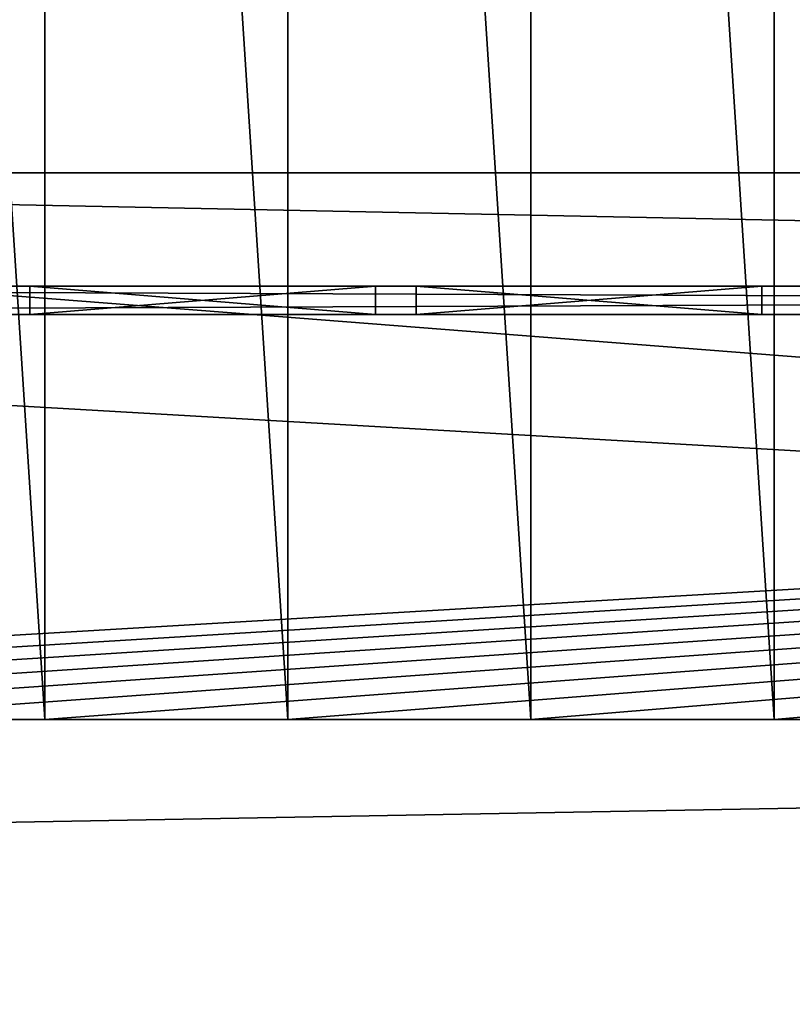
# Model space of a CAD drawing. Extents: x 22936 to 50368, y -4877 to 31080.
# Tile 313 of 601: x 47127 to 47318, y 1550 to 1793. Entities that reach past the tile are written whole.
import ezdxf

# ---------------------------------------------------------------- set-up
doc = ezdxf.new("R2010")
doc.units = 0
for name, color, linetype in [('01_GROS_OEUVRE', 251, 'CONTINUOUS'), ('04_MENUISERIES_EXT_', 40, 'CONTINUOUS'), ('05_VITRAGES', 40, 'CONTINUOUS'), ('08_AMENAGEMENTS_EXTERIEURS', 253, 'CONTINUOUS')]:
    doc.layers.add(name, color=color, linetype=linetype)

# ---------------------------------------------------------------- blocks, each defined once
blk = doc.blocks.new('GROUPER_19')
at = {"layer": '04_MENUISERIES_EXT_', "color": 251}
for p, q in [((2568, 7, 205), (4298, 7, 205)), ((4298, 7, 15), (2568, 7, 15)), ((2961.33, 7, 27), (3046.67, 7, 27)), ((3046.67, 7, 193), (2961.33, 7, 193)), ((2961.33, 7, 193), (2961.33, 7, 27)), ((2961.33, 0, 193), (2961.33, 7, 193)), ((2961.33, 0, 27), (2961.33, 7, 27)), ((3046.67, 7, 27), (3046.67, 7, 193)), ((3046.67, 0, 193), (3046.67, 7, 193)), ((3046.67, 0, 27), (3046.67, 7, 27)), ((3056.67, 0, 27), (3056.67, 7, 27)), ((3056.67, 7, 27), (3142, 7, 27)), ((3142, 7, 193), (3056.67, 7, 193)), ((3056.67, 7, 193), (3056.67, 7, 27)), ((3056.67, 0, 193), (3056.67, 7, 193)), ((3142, 7, 27), (3142, 7, 193)), ((3142, 0, 27), (3142, 7, 27)), ((3142, 0, 193), (3142, 7, 193)), ((4298, 0, 15), (2568, 0, 15)), ((2568, 0, 205), (4298, 0, 205)), ((2956.33, 0, 22), (3051.67, 0, 22)), ((3051.67, 0, 198), (2956.33, 0, 198)), ((2961.33, 0, 27), (3046.67, 0, 27)), ((2961.33, 0, 193), (2961.33, 0, 27)), ((3046.67, 0, 193), (2961.33, 0, 193)), ((3046.67, 0, 27), (3046.67, 0, 193)), ((3051.67, 0, 22), (3147, 0, 22)), ((3147, 0, 198), (3051.67, 0, 198)), ((3051.67, 0, 22), (3051.67, 0, 198)), ((3056.67, 0, 27), (3142, 0, 27)), ((3056.67, 0, 193), (3056.67, 0, 27)), ((3142, 0, 193), (3056.67, 0, 193)), ((3142, 0, 27), (3142, 0, 193)), ((3147, 0, 22), (3147, 0, 198)), ((3147, 0, 22), (3433, 0, 22)), ((3433, 0, 198), (3147, 0, 198))]:
    blk.add_line(p, q, dxfattribs=at)
mesh = blk.add_polyface(dxfattribs=at)
corners = [(4298, 0, 205), (2568, 7, 205), (2568, 0, 205), (4298, 7, 205)]
mesh.append_faces([[corners[k] for k in face] for face in [(0, 1, 2), (1, 0, 3)]], dxfattribs={"vtx0": -1, "color": 251})
mesh = blk.add_polyface(dxfattribs=at)
corners = [(2568, 7, 15), (2580, 7, 27), (4298, 7, 15), (2568, 7, 205), (2580, 7, 193), (2665.33, 7, 193), (2675.33, 7, 193), (2760.67, 7, 193), (2770.67, 7, 193), (2951.33, 7, 193), (2961.33, 7, 193), (3046.67, 7, 193), (3056.67, 7, 193), (3142, 7, 193), (3152, 7, 193), (3428, 7, 193), (3438, 7, 193), (3523.33, 7, 193), (3533.33, 7, 193), (3618.67, 7, 193), (3628.67, 7, 193), (3714, 7, 193), (3724, 7, 193), (3809.33, 7, 193), (3819.33, 7, 193), (4000, 7, 193), (4010, 7, 193), (4095.33, 7, 193), (4105.33, 7, 193), (4190.67, 7, 193), (4200.67, 7, 193), (4286, 7, 193), (4286, 7, 27), (4298, 7, 205), (2665.33, 7, 27), (2675.33, 7, 27), (2760.67, 7, 27), (2770.67, 7, 27), (2861, 7, 27), (2951.33, 7, 27), (2961.33, 7, 27), (3046.67, 7, 27), (3056.67, 7, 27), (3142, 7, 27), (3152, 7, 27), (3428, 7, 27), (3438, 7, 27), (3523.33, 7, 27), (3533.33, 7, 27), (3618.67, 7, 27), (3628.67, 7, 27), (3714, 7, 27), (3724, 7, 27), (3809.33, 7, 27), (3819.33, 7, 27), (4000, 7, 27), (4010, 7, 27), (4095.33, 7, 27), (4105.33, 7, 27), (4190.67, 7, 27), (4200.67, 7, 27)]
mesh.append_faces([[corners[k] for k in face] for face in [(0, 1, 2), (1, 3, 4), (4, 3, 5), (6, 3, 7), (8, 3, 9), (10, 3, 11), (12, 3, 13), (14, 3, 15), (16, 3, 17), (18, 3, 19), (20, 3, 21), (22, 3, 23), (24, 3, 25), (26, 3, 27), (28, 3, 29), (30, 3, 31), (2, 32, 33), (32, 59, 60), (33, 31, 3), (29, 60, 59), (60, 29, 30), (27, 58, 57), (58, 27, 28), (25, 56, 55), (56, 25, 26), (23, 54, 53), (54, 23, 24), (21, 52, 51), (52, 21, 22), (19, 50, 49), (50, 19, 20), (17, 48, 47), (48, 17, 18), (15, 46, 45), (46, 15, 16), (13, 44, 43), (44, 13, 14), (11, 42, 41), (42, 11, 12), (9, 40, 39), (40, 9, 10), (7, 37, 36), (37, 7, 8), (5, 35, 34), (35, 5, 6)]], dxfattribs={"vtx0": -1, "vtx1": -1, "color": 251})
mesh.append_faces([[corners[k] for k in face] for face in [(5, 3, 6), (7, 3, 8), (9, 3, 10), (11, 3, 12), (13, 3, 14), (15, 3, 16), (17, 3, 18), (19, 3, 20), (21, 3, 22), (23, 3, 24), (25, 3, 26), (27, 3, 28), (29, 3, 30), (32, 2, 1), (32, 34, 35), (32, 36, 37), (32, 39, 40), (32, 41, 42), (32, 43, 44), (32, 45, 46), (32, 47, 48), (32, 49, 50), (32, 51, 52), (32, 53, 54), (32, 55, 56), (32, 57, 58)]], dxfattribs={"vtx0": -1, "vtx1": -1, "vtx2": -1, "color": 251})
mesh.append_faces([[corners[k] for k in face] for face in [(1, 0, 3), (32, 1, 34), (32, 35, 36), (32, 37, 38), (32, 38, 39), (32, 40, 41), (32, 42, 43), (32, 44, 45), (32, 46, 47), (32, 48, 49), (32, 50, 51), (32, 52, 53), (32, 54, 55), (32, 56, 57), (32, 58, 59), (33, 32, 31)]], dxfattribs={"vtx0": -1, "vtx2": -1, "color": 251})
mesh = blk.add_polyface(dxfattribs=at)
corners = [(4298, 7, 15), (2568, 0, 15), (2568, 7, 15), (4298, 0, 15)]
mesh.append_faces([[corners[k] for k in face] for face in [(0, 1, 2), (1, 0, 3)]], dxfattribs={"vtx0": -1, "color": 251})
mesh = blk.add_polyface(dxfattribs=at)
corners = [(3046.67, 0, 27), (2961.33, 7, 27), (2961.33, 0, 27), (3046.67, 7, 27)]
mesh.append_faces([[corners[k] for k in face] for face in [(0, 1, 2), (1, 0, 3)]], dxfattribs={"vtx0": -1, "color": 251})
mesh = blk.add_polyface(dxfattribs=at)
corners = [(2961.33, 7, 27), (2961.33, 0, 193), (2961.33, 0, 27), (2961.33, 7, 193)]
mesh.append_faces([[corners[k] for k in face] for face in [(0, 1, 2), (1, 0, 3)]], dxfattribs={"vtx0": -1, "color": 251})
mesh = blk.add_polyface(dxfattribs=at)
corners = [(3046.67, 7, 193), (2961.33, 0, 193), (2961.33, 7, 193), (3046.67, 0, 193)]
mesh.append_faces([[corners[k] for k in face] for face in [(0, 1, 2), (1, 0, 3)]], dxfattribs={"vtx0": -1, "color": 251})
mesh = blk.add_polyface(dxfattribs=at)
corners = [(3046.67, 7, 193), (3046.67, 0, 27), (3046.67, 0, 193), (3046.67, 7, 27)]
mesh.append_faces([[corners[k] for k in face] for face in [(0, 1, 2), (1, 0, 3)]], dxfattribs={"vtx0": -1, "color": 251})
mesh = blk.add_polyface(dxfattribs=at)
corners = [(3056.67, 7, 27), (3056.67, 0, 193), (3056.67, 0, 27), (3056.67, 7, 193)]
mesh.append_faces([[corners[k] for k in face] for face in [(0, 1, 2), (1, 0, 3)]], dxfattribs={"vtx0": -1, "color": 251})
mesh = blk.add_polyface(dxfattribs=at)
corners = [(3142, 0, 27), (3056.67, 7, 27), (3056.67, 0, 27), (3142, 7, 27)]
mesh.append_faces([[corners[k] for k in face] for face in [(0, 1, 2), (1, 0, 3)]], dxfattribs={"vtx0": -1, "color": 251})
mesh = blk.add_polyface(dxfattribs=at)
corners = [(3142, 7, 193), (3056.67, 0, 193), (3056.67, 7, 193), (3142, 0, 193)]
mesh.append_faces([[corners[k] for k in face] for face in [(0, 1, 2), (1, 0, 3)]], dxfattribs={"vtx0": -1, "color": 251})
mesh = blk.add_polyface(dxfattribs=at)
corners = [(3142, 7, 193), (3142, 0, 27), (3142, 0, 193), (3142, 7, 27)]
mesh.append_faces([[corners[k] for k in face] for face in [(0, 1, 2), (1, 0, 3)]], dxfattribs={"vtx0": -1, "color": 251})
mesh = blk.add_polyface(dxfattribs=at)
corners = [(4298, 0, 15), (4291, 0, 22), (2568, 0, 15), (4298, 0, 205), (4291, 0, 198), (4195.67, 0, 198), (4100.33, 0, 198), (4005, 0, 198), (3814.33, 0, 198), (3719, 0, 198), (3623.67, 0, 198), (3528.33, 0, 198), (3433, 0, 198), (3147, 0, 198), (3051.67, 0, 198), (2956.33, 0, 198), (2765.67, 0, 198), (2670.33, 0, 198), (2575, 0, 198), (2575, 0, 22), (2568, 0, 205), (4195.67, 0, 22), (4100.33, 0, 22), (4005, 0, 22), (3814.33, 0, 22), (3719, 0, 22), (3623.67, 0, 22), (3528.33, 0, 22), (3433, 0, 22), (3147, 0, 22), (3051.67, 0, 22), (2956.33, 0, 22), (2861, 0, 22), (2765.67, 0, 22), (2670.33, 0, 22)]
mesh.append_faces([[corners[k] for k in face] for face in [(19, 33, 34)]], dxfattribs={"vtx0": -1, "color": 251})
mesh.append_faces([[corners[k] for k in face] for face in [(0, 1, 2), (1, 3, 4), (4, 3, 5), (5, 3, 6), (6, 3, 7), (7, 3, 8), (8, 3, 9), (9, 3, 10), (10, 3, 11), (11, 3, 12), (12, 3, 13), (13, 3, 14), (14, 3, 15), (15, 3, 16), (16, 3, 17), (17, 3, 18), (2, 19, 20), (20, 18, 3)]], dxfattribs={"vtx0": -1, "vtx1": -1, "color": 251})
mesh.append_faces([[corners[k] for k in face] for face in [(19, 2, 1)]], dxfattribs={"vtx0": -1, "vtx1": -1, "vtx2": -1, "color": 251})
mesh.append_faces([[corners[k] for k in face] for face in [(1, 0, 3), (19, 1, 21), (19, 21, 22), (19, 22, 23), (19, 23, 24), (19, 24, 25), (19, 25, 26), (19, 26, 27), (19, 27, 28), (19, 28, 29), (19, 29, 30), (19, 30, 31), (19, 31, 32), (19, 32, 33), (20, 19, 18)]], dxfattribs={"vtx0": -1, "vtx2": -1, "color": 251})
mesh = blk.add_polyface(dxfattribs=at)
corners = [(3051.67, 0, 22), (3046.67, 0, 27), (2956.33, 0, 22), (3051.67, 0, 198), (3046.67, 0, 193), (2961.33, 0, 193), (2961.33, 0, 27), (2956.33, 0, 198)]
mesh.append_faces([[corners[k] for k in face] for face in [(0, 1, 2), (1, 3, 4), (4, 3, 5), (2, 6, 7), (6, 2, 1), (7, 5, 3)]], dxfattribs={"vtx0": -1, "vtx1": -1, "color": 251})
mesh.append_faces([[corners[k] for k in face] for face in [(1, 0, 3), (7, 6, 5)]], dxfattribs={"vtx0": -1, "vtx2": -1, "color": 251})
mesh = blk.add_polyface(dxfattribs=at)
corners = [(3147, 0, 22), (3142, 0, 27), (3051.67, 0, 22), (3147, 0, 198), (3142, 0, 193), (3056.67, 0, 193), (3056.67, 0, 27), (3051.67, 0, 198)]
mesh.append_faces([[corners[k] for k in face] for face in [(0, 1, 2), (1, 3, 4), (4, 3, 5), (2, 6, 7), (6, 2, 1), (7, 5, 3)]], dxfattribs={"vtx0": -1, "vtx1": -1, "color": 251})
mesh.append_faces([[corners[k] for k in face] for face in [(1, 0, 3), (7, 6, 5)]], dxfattribs={"vtx0": -1, "vtx2": -1, "color": 251})
mesh = blk.add_polyface(dxfattribs=at)
corners = [(3433, 0, 22), (3428, 0, 27), (3147, 0, 22), (3433, 0, 198), (3428, 0, 193), (3152, 0, 193), (3152, 0, 27), (3147, 0, 198)]
mesh.append_faces([[corners[k] for k in face] for face in [(0, 1, 2), (1, 3, 4), (4, 3, 5), (2, 6, 7), (6, 2, 1), (7, 5, 3)]], dxfattribs={"vtx0": -1, "vtx1": -1, "color": 251})
mesh.append_faces([[corners[k] for k in face] for face in [(1, 0, 3), (7, 6, 5)]], dxfattribs={"vtx0": -1, "vtx2": -1, "color": 251})
blk = doc.blocks.new('GROUPER_20')
at = {"layer": '05_VITRAGES', "color": 8}
for p, q in [((3034.67, 11.1, 181), (2949.33, 11.1, 181)), ((2949.33, 4.1, 181), (2949.33, 11.1, 181)), ((2949.33, 11.1, 181), (2949.33, 11.1, 15)), ((2949.33, 4.1, 15), (2949.33, 11.1, 15)), ((2949.33, 11.1, 15), (3034.67, 11.1, 15)), ((3034.67, 4.1, 181), (3034.67, 11.1, 181)), ((3034.67, 4.1, 15), (3034.67, 11.1, 15)), ((3034.67, 11.1, 15), (3034.67, 11.1, 181)), ((3044.67, 4.1, 15), (3044.67, 11.1, 15)), ((3044.67, 4.1, 181), (3044.67, 11.1, 181)), ((3044.67, 11.1, 181), (3130, 11.1, 181)), ((3044.67, 11.1, 15), (3044.67, 11.1, 181)), ((3130, 11.1, 15), (3044.67, 11.1, 15)), ((3130, 4.1, 15), (3130, 11.1, 15)), ((3130, 11.1, 181), (3130, 11.1, 15)), ((3130, 4.1, 181), (3130, 11.1, 181)), ((2949.33, 4.1, 181), (2949.33, 4.1, 15)), ((2949.33, 4.1, 15), (3034.67, 4.1, 15)), ((3034.67, 4.1, 181), (2949.33, 4.1, 181)), ((3034.67, 4.1, 15), (3034.67, 4.1, 181)), ((3130, 4.1, 15), (3044.67, 4.1, 15)), ((3044.67, 4.1, 181), (3130, 4.1, 181)), ((3044.67, 4.1, 15), (3044.67, 4.1, 181)), ((3130, 4.1, 181), (3130, 4.1, 15))]:
    blk.add_line(p, q, dxfattribs=at)
mesh = blk.add_polyface(dxfattribs=at)
corners = [(2949.33, 11.1, 181), (2949.33, 4.1, 15), (2949.33, 4.1, 181), (2949.33, 11.1, 15)]
mesh.append_faces([[corners[k] for k in face] for face in [(0, 1, 2), (1, 0, 3)]], dxfattribs={"vtx0": -1, "color": 8})
mesh = blk.add_polyface(dxfattribs=at)
corners = [(3034.67, 11.1, 15), (2949.33, 4.1, 15), (2949.33, 11.1, 15), (3034.67, 4.1, 15)]
mesh.append_faces([[corners[k] for k in face] for face in [(0, 1, 2), (1, 0, 3)]], dxfattribs={"vtx0": -1, "color": 8})
mesh = blk.add_polyface(dxfattribs=at)
corners = [(3034.67, 4.1, 181), (2949.33, 11.1, 181), (2949.33, 4.1, 181), (3034.67, 11.1, 181)]
mesh.append_faces([[corners[k] for k in face] for face in [(0, 1, 2), (1, 0, 3)]], dxfattribs={"vtx0": -1, "color": 8})
mesh = blk.add_polyface(dxfattribs=at)
corners = [(2949.33, 11.1, 181), (3034.67, 11.1, 15), (2949.33, 11.1, 15), (3034.67, 11.1, 181)]
mesh.append_faces([[corners[k] for k in face] for face in [(0, 1, 2), (1, 0, 3)]], dxfattribs={"vtx0": -1, "color": 8})
mesh = blk.add_polyface(dxfattribs=at)
corners = [(3034.67, 11.1, 15), (3034.67, 4.1, 181), (3034.67, 4.1, 15), (3034.67, 11.1, 181)]
mesh.append_faces([[corners[k] for k in face] for face in [(0, 1, 2), (1, 0, 3)]], dxfattribs={"vtx0": -1, "color": 8})
mesh = blk.add_polyface(dxfattribs=at)
corners = [(3130, 4.1, 181), (3044.67, 11.1, 181), (3044.67, 4.1, 181), (3130, 11.1, 181)]
mesh.append_faces([[corners[k] for k in face] for face in [(0, 1, 2), (1, 0, 3)]], dxfattribs={"vtx0": -1, "color": 8})
mesh = blk.add_polyface(dxfattribs=at)
corners = [(3044.67, 11.1, 181), (3044.67, 4.1, 15), (3044.67, 4.1, 181), (3044.67, 11.1, 15)]
mesh.append_faces([[corners[k] for k in face] for face in [(0, 1, 2), (1, 0, 3)]], dxfattribs={"vtx0": -1, "color": 8})
mesh = blk.add_polyface(dxfattribs=at)
corners = [(3044.67, 11.1, 181), (3130, 11.1, 15), (3044.67, 11.1, 15), (3130, 11.1, 181)]
mesh.append_faces([[corners[k] for k in face] for face in [(0, 1, 2), (1, 0, 3)]], dxfattribs={"vtx0": -1, "color": 8})
mesh = blk.add_polyface(dxfattribs=at)
corners = [(3130, 11.1, 15), (3044.67, 4.1, 15), (3044.67, 11.1, 15), (3130, 4.1, 15)]
mesh.append_faces([[corners[k] for k in face] for face in [(0, 1, 2), (1, 0, 3)]], dxfattribs={"vtx0": -1, "color": 8})
mesh = blk.add_polyface(dxfattribs=at)
corners = [(3130, 11.1, 15), (3130, 4.1, 181), (3130, 4.1, 15), (3130, 11.1, 181)]
mesh.append_faces([[corners[k] for k in face] for face in [(0, 1, 2), (1, 0, 3)]], dxfattribs={"vtx0": -1, "color": 8})
mesh = blk.add_polyface(dxfattribs=at)
corners = [(3034.67, 4.1, 181), (2949.33, 4.1, 15), (3034.67, 4.1, 15), (2949.33, 4.1, 181)]
mesh.append_faces([[corners[k] for k in face] for face in [(0, 1, 2), (1, 0, 3)]], dxfattribs={"vtx0": -1, "color": 8})
mesh = blk.add_polyface(dxfattribs=at)
corners = [(3130, 4.1, 181), (3044.67, 4.1, 15), (3130, 4.1, 15), (3044.67, 4.1, 181)]
mesh.append_faces([[corners[k] for k in face] for face in [(0, 1, 2), (1, 0, 3)]], dxfattribs={"vtx0": -1, "color": 8})
blk = doc.blocks.new('GROUPER_17')
at = {"layer": '08_AMENAGEMENTS_EXTERIEURS'}
blk.add_line((-3553.28, 0), (1845, 0), dxfattribs=at)
mesh = blk.add_polyface(dxfattribs=at)
corners = [(16.45, 1860.4), (0, 1328), (0, 1844.55), (1795, 1328), (33.02, 1876.27), (49.71, 1892.12), (66.55, 1907.89), (83.55, 1923.55), (100.74, 1939.04), (118.11, 1954.33), (135.7, 1969.37), (153.53, 1984.11), (171.6, 1998.5), (189.93, 2012.5), (208.55, 2026.07), (227.46, 2039.16), (246.69, 2051.72), (266.25, 2063.72), (286.11, 2075.18), (306.26, 2086.08), (326.69, 2096.46), (347.37, 2106.3), (368.28, 2115.64), (389.4, 2124.46), (410.72, 2132.79), (432.21, 2140.64), (453.87, 2148), (475.66, 2154.9), (497.57, 2161.34), (519.59, 2167.33), (541.68, 2172.89), (563.84, 2178.01), (586.04, 2182.71), (608.27, 2187), (630.51, 2190.89), (652.73, 2194.39), (674.92, 2197.5), (697.06, 2200.25), (719.14, 2202.62), (741.15, 2204.62), (763.1, 2206.23), (785, 2207.43), (806.84, 2208.22), (828.63, 2208.57), (850.38, 2208.48), (872.08, 2207.93), (893.75, 2206.9), (915.39, 2205.39), (936.99, 2203.38), (958.57, 2200.86), (980.13, 2197.81), (1001.67, 2194.22), (1023.19, 2190.07), (1044.71, 2185.36), (1066.22, 2180.06), (1087.73, 2174.17), (1109.23, 2167.67), (1130.75, 2160.55), (1152.27, 2152.79), (1173.81, 2144.38), (1195.36, 2135.31), (1216.93, 2125.59), (1238.5, 2115.38), (1260.06, 2104.88), (1281.58, 2094.27), (1303.04, 2083.75), (1324.43, 2073.52), (1345.72, 2063.77), (1366.89, 2054.69), (1387.93, 2046.48), (1408.82, 2039.32), (1429.54, 2033.42), (1450.06, 2028.98), (1470.36, 2026.17), (1490.44, 2025.2), (1510.26, 2026.26), (1529.82, 2029.54), (1549.07, 2035.18), (1567.96, 2043.07), (1586.43, 2053.03), (1604.39, 2064.91), (1621.79, 2078.53), (1638.55, 2093.74), (1654.6, 2110.37), (1669.89, 2128.24), (1684.32, 2147.2), (1697.85, 2167.08), (1710.39, 2187.71), (1721.89, 2208.92), (1732.26, 2230.56), (1741.45, 2252.45), (1749.38, 2274.43), (1756.03, 2296.38), (1761.5, 2318.27), (1765.9, 2340.13), (1769.36, 2361.94), (1771.99, 2383.72), (1773.91, 2405.46), (1775.24, 2427.19), (1776.09, 2448.89), (1776.59, 2470.58), (1776.85, 2492.26), (1777, 2513.93), (2395.68, 2513.93), (1845, 75), (1845, 0), (1332.44, 6187.9), (953.84, 4324.79), (744.56, 6114.92), (1503.53, 4690.87), (1872.82, 4324.79), (2843.74, 4811.2), (2680.87, 4187.05), (193.79, -1456.02), (188.09, -1836.1), (174.84, -1645.82), (233.16, -2021.44), (244.41, -1272.11), (308.78, -2196.56), (325.25, -1099.34), (412.78, -2356.46), (434, -942.64), (3662.14, -2801.42), (567.57, -806.46), (722.14, -694.7), (893.31, -610.54), (1076.21, -556.38), (1155.38, -537.12), (1232.99, -512.33), (1308.66, -482.14), (1382.02, -446.69), (1452.7, -406.15), (1520.35, -360.74), (1584.63, -310.68), (1645.22, -256.21), (1701.82, -197.6), (1754.16, -135.16), (1801.96, -69.18), (1795, 75)]
mesh.append_faces([[corners[k] for k in face] for face in [(0, 1, 2), (106, 107, 108), (113, 114, 115)]], dxfattribs={"vtx0": -1})
mesh.append_faces([[corners[k] for k in face] for face in [(1, 0, 3), (104, 103, 105), (107, 109, 110), (110, 111, 112), (114, 113, 116), (116, 117, 118), (118, 119, 120), (120, 121, 122), (122, 112, 111)]], dxfattribs={"vtx0": -1, "vtx1": -1})
mesh.append_faces([[corners[k] for k in face] for face in [(3, 103, 104), (122, 105, 103)]], dxfattribs={"vtx0": -1, "vtx1": -1, "vtx2": -1})
mesh.append_faces([[corners[k] for k in face] for face in [(3, 0, 4), (3, 4, 5), (3, 5, 6), (3, 6, 7), (3, 7, 8), (3, 8, 9), (3, 9, 10), (3, 10, 11), (3, 11, 12), (3, 12, 13), (3, 13, 14), (3, 14, 15), (3, 15, 16), (3, 16, 17), (3, 17, 18), (3, 18, 19), (3, 19, 20), (3, 20, 21), (3, 21, 22), (3, 22, 23), (3, 23, 24), (3, 24, 25), (3, 25, 26), (3, 26, 27), (3, 27, 28), (3, 28, 29), (3, 29, 30), (3, 30, 31), (3, 31, 32), (3, 32, 33), (3, 33, 34), (3, 34, 35), (3, 35, 36), (3, 36, 37), (3, 37, 38), (3, 38, 39), (3, 39, 40), (3, 40, 41), (3, 41, 42), (3, 42, 43), (3, 43, 44), (3, 44, 45), (3, 45, 46), (3, 46, 47), (3, 47, 48), (3, 48, 49), (3, 49, 50), (3, 50, 51), (3, 51, 52), (3, 52, 53), (3, 53, 54), (3, 54, 55), (3, 55, 56), (3, 56, 57), (3, 57, 58), (3, 58, 59), (3, 59, 60), (3, 60, 61), (3, 61, 62), (3, 62, 63), (3, 63, 64), (3, 64, 65), (3, 65, 66), (3, 66, 67), (3, 67, 68), (3, 68, 69), (3, 69, 70), (3, 70, 71), (3, 71, 72), (3, 72, 73), (3, 73, 74), (3, 74, 75), (3, 75, 76), (3, 76, 77), (3, 77, 78), (3, 78, 79), (3, 79, 80), (3, 80, 81), (3, 81, 82), (3, 82, 83), (3, 83, 84), (3, 84, 85), (3, 85, 86), (3, 86, 87), (3, 87, 88), (3, 88, 89), (3, 89, 90), (3, 90, 91), (3, 91, 92), (3, 92, 93), (3, 93, 94), (3, 94, 95), (3, 95, 96), (3, 96, 97), (3, 97, 98), (3, 98, 99), (3, 99, 100), (3, 100, 101), (3, 101, 102), (3, 102, 103), (107, 106, 109), (110, 109, 111), (116, 113, 117), (118, 117, 119), (120, 119, 121), (122, 121, 123), (122, 123, 124), (122, 124, 125), (122, 125, 126), (122, 126, 127), (122, 127, 128), (122, 128, 129), (122, 129, 130), (122, 130, 131), (122, 131, 132), (122, 132, 133), (122, 133, 134), (122, 134, 135), (122, 135, 136), (122, 136, 137), (122, 137, 105), (122, 103, 112)]], dxfattribs={"vtx0": -1, "vtx2": -1})
mesh.append_faces([[corners[k] for k in face] for face in [(104, 138, 3)]], dxfattribs={"vtx2": -1})
mesh = blk.add_polyface(dxfattribs=at)
corners = [(1845, 0), (-3553.28, -95.86), (-3553.28, 0), (-3532.78, -1816.16), (722.14, -694.7), (567.57, -806.46), (434, -942.64), (325.25, -1099.34), (244.41, -1272.11), (193.79, -1456.02), (174.84, -1645.82), (893.31, -610.54), (1076.21, -556.38), (1155.38, -537.12), (1232.99, -512.33), (1308.66, -482.14), (1382.02, -446.69), (1452.7, -406.15), (1520.35, -360.74), (1584.63, -310.68), (1645.22, -256.21), (1701.82, -197.6), (1754.16, -135.16), (1801.96, -69.18), (308.78, -2196.56), (412.78, -2356.46), (233.16, -2021.44), (188.09, -1836.1)]
mesh.append_faces([[corners[k] for k in face] for face in [(0, 1, 2), (22, 0, 23), (3, 24, 25)]], dxfattribs={"vtx0": -1})
mesh.append_faces([[corners[k] for k in face] for face in [(1, 0, 3), (4, 0, 11), (11, 0, 12), (12, 0, 13), (13, 0, 14), (14, 0, 15), (15, 0, 16), (16, 0, 17), (17, 0, 18), (18, 0, 19), (19, 0, 20), (20, 0, 21), (21, 0, 22), (24, 3, 26), (26, 3, 27), (27, 3, 10)]], dxfattribs={"vtx0": -1, "vtx1": -1})
mesh.append_faces([[corners[k] for k in face] for face in [(3, 0, 4)]], dxfattribs={"vtx0": -1, "vtx1": -1, "vtx2": -1})
mesh.append_faces([[corners[k] for k in face] for face in [(3, 4, 5), (3, 5, 6), (3, 6, 7), (3, 7, 8), (3, 8, 9), (3, 9, 10)]], dxfattribs={"vtx0": -1, "vtx2": -1})
blk = doc.blocks.new('GROUPER_5')
at = {"layer": '01_GROS_OEUVRE'}
for p, q in [((3000, 0, 381.38), (3000, 928, 621)), ((3060, 0, 381.38), (3060, 928, 621)), ((3120, 0, 381.38), (3120, 928, 621)), ((3180, 0, 381.38), (3180, 928, 621)), ((2603, 135, 50), (4333, 135, 50)), ((2603, 135, 275), (4333, 135, 275)), ((2603, 135, 240), (4333, 135, 240)), ((2603, 100, 240), (4333, 100, 240)), ((2603, 100), (4333, 100)), ((4333, 100, 290), (2603, 100, 290)), ((2603, 0, 50), (4333, 0, 50)), ((2940, 0, 290), (3000, 0, 290)), ((2940, 0, 381.38), (3000, 0, 381.38)), ((3000, 0, 381.38), (3000, 0, 290)), ((3000, 0, 290), (3060, 0, 290)), ((3000, 0, 381.38), (3060, 0, 381.38)), ((3060, 0, 381.38), (3060, 0, 290)), ((3060, 0, 290), (3120, 0, 290)), ((3060, 0, 381.38), (3120, 0, 381.38)), ((3120, 0, 381.38), (3120, 0, 290)), ((3120, 0, 290), (3180, 0, 290)), ((3120, 0, 381.38), (3180, 0, 381.38)), ((3180, 0, 381.38), (3180, 0, 290)), ((3180, 0, 290), (3240, 0, 290)), ((3180, 0, 381.38), (3240, 0, 381.38))]:
    blk.add_line(p, q, dxfattribs=at)
at = {"layer": '01_GROS_OEUVRE', "color": 7}
for p, q in [((4333, 135), (2603, 135)), ((2603, 100, 300), (4333, 100, 300)), ((4333, 0), (2568, 0))]:
    blk.add_line(p, q, dxfattribs=at)
mesh = blk.add_polyface(dxfattribs=at)
corners = [(2588, 1174), (2568, 838.54), (2568, 1174), (2603, 866.73), (2704.46, 808.8), (2711.91, 843), (3593, 1328), (3393, 1308), (3393, 1328), (3993, 1328), (3793, 1308), (3793, 1328), (4333, 1293), (4333, 100), (4333, 135), (2603, 100), (4333, 0), (2568, 0), (4368, 0), (4348, 316.26), (4368, 316.26), (4368, 1328), (4193, 1308), (4193, 1328), (4348, 716.26), (4368, 716.26), (2568, 1328), (2588, 1283), (2568, 1283), (2603, 1293), (3193, 1328), (3193, 1308), (3593, 1308), (3993, 1308), (2568, 670.69), (2603, 627.24), (2669.54, 648.56), (2662.08, 614.37), (2603, 135)]
mesh.append_faces([[corners[k] for k in face] for face in [(0, 1, 2), (4, 3, 5), (6, 7, 8), (9, 10, 11), (12, 13, 14), (18, 19, 20), (21, 22, 23), (24, 21, 25), (26, 27, 28), (35, 36, 37)]], dxfattribs={"vtx0": -1, "color": 7})
mesh.append_faces([[corners[k] for k in face] for face in [(1, 3, 4), (16, 13, 18), (27, 29, 0), (29, 31, 12), (32, 7, 6), (33, 10, 9), (34, 35, 17)]], dxfattribs={"vtx0": -1, "vtx1": -1, "color": 7})
mesh.append_faces([[corners[k] for k in face] for face in [(1, 0, 3), (18, 13, 19), (19, 13, 12), (22, 21, 12), (12, 21, 24), (27, 26, 29), (12, 7, 32), (12, 10, 33), (17, 35, 15)]], dxfattribs={"vtx0": -1, "vtx1": -1, "vtx2": -1, "color": 7})
mesh.append_faces([[corners[k] for k in face] for face in [(15, 16, 17), (16, 15, 13), (12, 24, 19), (29, 26, 30), (0, 29, 3), (29, 30, 31), (12, 31, 7), (12, 32, 10), (12, 33, 22), (35, 34, 36)]], dxfattribs={"vtx0": -1, "vtx2": -1, "color": 7})
mesh.append_faces([[corners[k] for k in face] for face in [(38, 15, 35)]], dxfattribs={"vtx1": -1, "color": 7})
mesh = blk.add_polyface(dxfattribs=at)
corners = [(2603, 1293, 275), (4333, 135, 275), (2603, 135, 275), (4333, 1293, 275)]
mesh.append_faces([[corners[k] for k in face] for face in [(0, 1, 2), (1, 0, 3)]], dxfattribs={"vtx0": -1, "color": 7})
at = {"layer": '01_GROS_OEUVRE'}
mesh = blk.add_polyface(dxfattribs=at)
corners = [(2940, 928, 621), (3000, 0, 381.38), (2940, 0, 381.38), (3000, 928, 621)]
mesh.append_faces([[corners[k] for k in face] for face in [(0, 1, 2), (1, 0, 3)]], dxfattribs={"vtx0": -1})
mesh = blk.add_polyface(dxfattribs=at)
corners = [(3000, 928, 621), (3060, 0, 381.38), (3000, 0, 381.38), (3060, 928, 621)]
mesh.append_faces([[corners[k] for k in face] for face in [(0, 1, 2), (1, 0, 3)]], dxfattribs={"vtx0": -1})
mesh = blk.add_polyface(dxfattribs=at)
corners = [(3060, 928, 621), (3120, 0, 381.38), (3060, 0, 381.38), (3120, 928, 621)]
mesh.append_faces([[corners[k] for k in face] for face in [(0, 1, 2), (1, 0, 3)]], dxfattribs={"vtx0": -1})
mesh = blk.add_polyface(dxfattribs=at)
corners = [(3120, 928, 621), (3180, 0, 381.38), (3120, 0, 381.38), (3180, 928, 621)]
mesh.append_faces([[corners[k] for k in face] for face in [(0, 1, 2), (1, 0, 3)]], dxfattribs={"vtx0": -1})
mesh = blk.add_polyface(dxfattribs=at)
corners = [(3180, 928, 621), (3240, 0, 381.38), (3180, 0, 381.38), (3240, 928, 621)]
mesh.append_faces([[corners[k] for k in face] for face in [(0, 1, 2), (1, 0, 3)]], dxfattribs={"vtx0": -1})
at = {"layer": '01_GROS_OEUVRE', "color": 7}
mesh = blk.add_polyface(dxfattribs=at)
corners = [(2603, 135), (4333, 100), (2603, 100), (4333, 135)]
mesh.append_faces([[corners[k] for k in face] for face in [(0, 1, 2), (1, 0, 3)]], dxfattribs={"vtx0": -1, "color": 7})
mesh = blk.add_polyface(dxfattribs=at)
corners = [(2603, 135, 50), (4333, 135), (2603, 135), (4333, 135, 50)]
mesh.append_faces([[corners[k] for k in face] for face in [(0, 1, 2), (1, 0, 3)]], dxfattribs={"vtx0": -1, "color": 7})
mesh = blk.add_polyface(dxfattribs=at)
corners = [(2603, 135, 240), (4333, 100, 240), (2603, 100, 240), (4333, 135, 240)]
mesh.append_faces([[corners[k] for k in face] for face in [(0, 1, 2), (1, 0, 3)]], dxfattribs={"vtx0": -1, "color": 7})
mesh = blk.add_polyface(dxfattribs=at)
corners = [(2603, 135, 275), (4333, 135, 240), (2603, 135, 240), (4333, 135, 275)]
mesh.append_faces([[corners[k] for k in face] for face in [(0, 1, 2), (1, 0, 3)]], dxfattribs={"vtx0": -1, "color": 7})
mesh = blk.add_polyface(dxfattribs=at)
corners = [(4333, 0, 50), (2603, 135, 50), (2603, 0, 50), (4333, 135, 50)]
mesh.append_faces([[corners[k] for k in face] for face in [(0, 1, 2), (1, 0, 3)]], dxfattribs={"vtx0": -1, "color": 7})
mesh = blk.add_polyface(dxfattribs=at)
corners = [(4333, 100, 290), (2603, 100, 240), (4333, 100, 240), (2603, 100, 290)]
mesh.append_faces([[corners[k] for k in face] for face in [(0, 1, 2), (1, 0, 3)]], dxfattribs={"vtx0": -1, "color": 7})
mesh = blk.add_polyface(dxfattribs=at)
corners = [(4333, 100, 300), (2603, 100, 290), (4333, 100, 290), (2603, 100, 300)]
mesh.append_faces([[corners[k] for k in face] for face in [(0, 1, 2), (1, 0, 3)]], dxfattribs={"vtx0": -1, "color": 7})
at = {"layer": '01_GROS_OEUVRE'}
mesh = blk.add_polyface(dxfattribs=at)
corners = [(2640, 0, 290), (2603, 100, 290), (2603, 0, 290), (4333, 100, 290), (2700, 0, 290), (2760, 0, 290), (2820, 0, 290), (2880, 0, 290), (2940, 0, 290), (3000, 0, 290), (3060, 0, 290), (3120, 0, 290), (3180, 0, 290), (3240, 0, 290), (3300, 0, 290), (3360, 0, 290), (3420, 0, 290), (3480, 0, 290), (3540, 0, 290), (3600, 0, 290), (3660, 0, 290), (3720, 0, 290), (3780, 0, 290), (3840, 0, 290), (3900, 0, 290), (3960, 0, 290), (4020, 0, 290), (4080, 0, 290), (4140, 0, 290), (4200, 0, 290), (4260, 0, 290), (4320, 0, 290), (4333, 0, 290)]
mesh.append_faces([[corners[k] for k in face] for face in [(0, 1, 2), (3, 31, 32)]], dxfattribs={"vtx0": -1})
mesh.append_faces([[corners[k] for k in face] for face in [(1, 0, 3)]], dxfattribs={"vtx0": -1, "vtx1": -1})
mesh.append_faces([[corners[k] for k in face] for face in [(3, 0, 4), (3, 4, 5), (3, 5, 6), (3, 6, 7), (3, 7, 8), (3, 8, 9), (3, 9, 10), (3, 10, 11), (3, 11, 12), (3, 12, 13), (3, 13, 14), (3, 14, 15), (3, 15, 16), (3, 16, 17), (3, 17, 18), (3, 18, 19), (3, 19, 20), (3, 20, 21), (3, 21, 22), (3, 22, 23), (3, 23, 24), (3, 24, 25), (3, 25, 26), (3, 26, 27), (3, 27, 28), (3, 28, 29), (3, 29, 30), (3, 30, 31)]], dxfattribs={"vtx0": -1, "vtx2": -1})
mesh = blk.add_polyface(dxfattribs=at)
corners = [(4368, 0), (4333, 0, 50), (2603, 0, 50), (4368, 0, 290), (4333, 0, 290), (2603, 0, 290), (2580, 0, 290), (2568, 0), (4333, 0), (2568, 0, 290)]
mesh.append_faces([[corners[k] for k in face] for face in [(1, 3, 4), (0, 7, 8)]], dxfattribs={"vtx0": -1})
mesh.append_faces([[corners[k] for k in face] for face in [(7, 2, 9), (9, 2, 6)]], dxfattribs={"vtx0": -1, "vtx1": -1})
mesh.append_faces([[corners[k] for k in face] for face in [(7, 0, 2)]], dxfattribs={"vtx0": -1, "vtx1": -1, "vtx2": -1})
mesh.append_faces([[corners[k] for k in face] for face in [(0, 1, 2), (1, 0, 3)]], dxfattribs={"vtx0": -1, "vtx2": -1})
mesh.append_faces([[corners[k] for k in face] for face in [(5, 6, 2)]], dxfattribs={"vtx1": -1})
at = {"layer": '01_GROS_OEUVRE', "color": 7}
mesh = blk.add_polyface(dxfattribs=at)
corners = [(3000, 0, 381.38), (2940, 0, 290), (3000, 0, 290), (2940, 0, 381.38)]
mesh.append_faces([[corners[k] for k in face] for face in [(0, 1, 2), (1, 0, 3)]], dxfattribs={"vtx0": -1, "color": 7})
mesh = blk.add_polyface(dxfattribs=at)
corners = [(3060, 0, 381.38), (3000, 0, 290), (3060, 0, 290), (3000, 0, 381.38)]
mesh.append_faces([[corners[k] for k in face] for face in [(0, 1, 2), (1, 0, 3)]], dxfattribs={"vtx0": -1, "color": 7})
mesh = blk.add_polyface(dxfattribs=at)
corners = [(3120, 0, 381.38), (3060, 0, 290), (3120, 0, 290), (3060, 0, 381.38)]
mesh.append_faces([[corners[k] for k in face] for face in [(0, 1, 2), (1, 0, 3)]], dxfattribs={"vtx0": -1, "color": 7})
mesh = blk.add_polyface(dxfattribs=at)
corners = [(3180, 0, 381.38), (3120, 0, 290), (3180, 0, 290), (3120, 0, 381.38)]
mesh.append_faces([[corners[k] for k in face] for face in [(0, 1, 2), (1, 0, 3)]], dxfattribs={"vtx0": -1, "color": 7})
mesh = blk.add_polyface(dxfattribs=at)
corners = [(3240, 0, 381.38), (3180, 0, 290), (3240, 0, 290), (3180, 0, 381.38)]
mesh.append_faces([[corners[k] for k in face] for face in [(0, 1, 2), (1, 0, 3)]], dxfattribs={"vtx0": -1, "color": 7})
at = {"layer": '05_VITRAGES'}
mesh = blk.add_polyface(dxfattribs=at)
corners = [(2603, 1293), (2711.91, 843), (2603, 866.73), (4333, 1293), (4333, 135), (2662.08, 614.37), (2603, 135), (2603, 627.24), (2669.54, 648.56), (2704.46, 808.8)]
mesh.append_faces([[corners[k] for k in face] for face in [(0, 1, 2), (5, 6, 7)]], dxfattribs={"vtx0": -1})
mesh.append_faces([[corners[k] for k in face] for face in [(6, 5, 4)]], dxfattribs={"vtx0": -1, "vtx1": -1})
mesh.append_faces([[corners[k] for k in face] for face in [(1, 0, 3), (1, 3, 4), (4, 5, 8), (4, 8, 9), (4, 9, 1)]], dxfattribs={"vtx0": -1, "vtx2": -1})

msp = doc.modelspace()

# ---------------------------------------------------------------- block references
at = {"layer": '01_GROS_OEUVRE', "color": 7}
msp.add_blockref('GROUPER_5', (44133.19, 1619.93), dxfattribs=at)
at = {"layer": '04_MENUISERIES_EXT_', "color": 251}
msp.add_blockref('GROUPER_19', (44168.19, 1719.93, 35), dxfattribs=at)
at = {"layer": '05_VITRAGES'}
msp.add_blockref('GROUPER_20', (44180.19, 1715.83, 47), dxfattribs=at)
at = {"layer": '08_AMENAGEMENTS_EXTERIEURS', "color": 54}
msp.add_blockref('GROUPER_17', (46706.19, 1619.93), dxfattribs=at)

doc.saveas('drawing.dxf')
